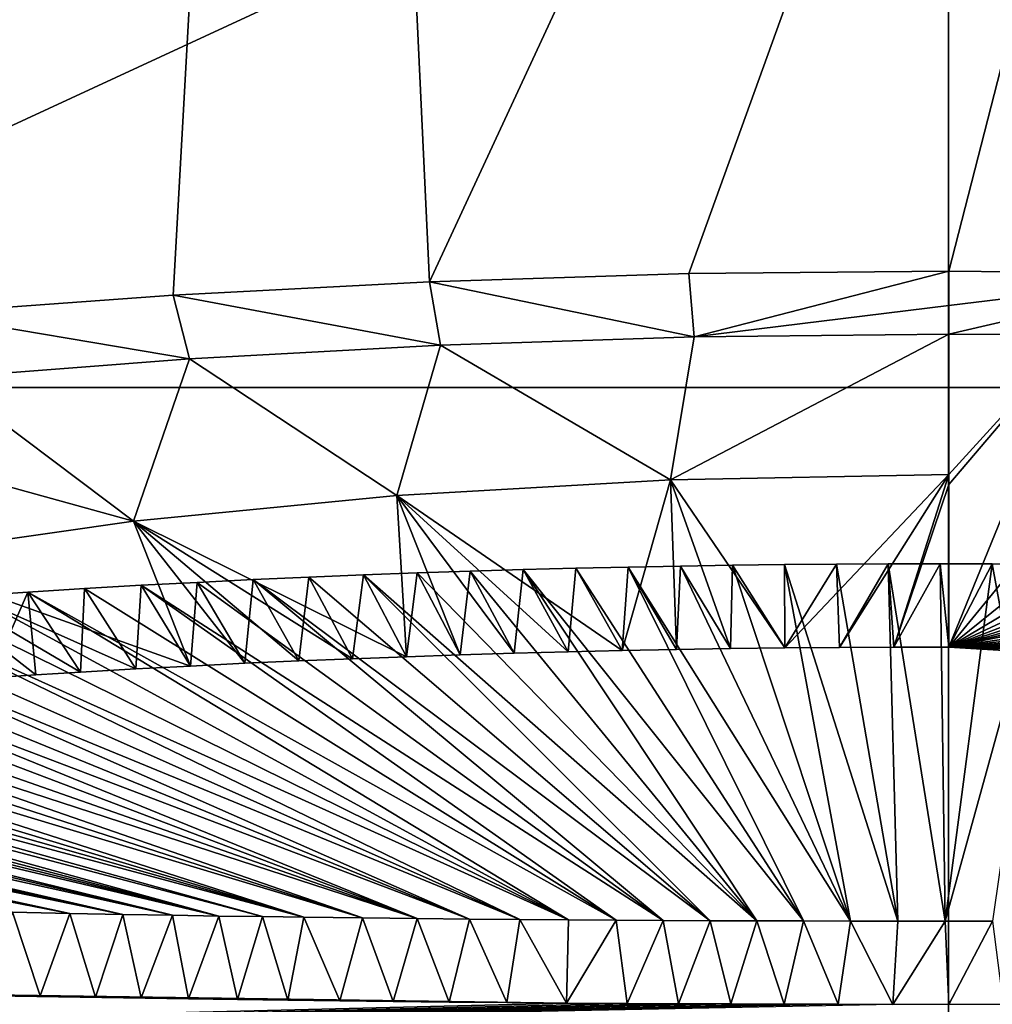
# Model space of a CAD drawing. Header units: millimetres. Extents: x -24 to 24, y 0 to 188.
# Tile 418 of 460: x -1.07 to 0.05, y 174.1 to 175.22. Entities that reach past the tile are written whole.
import ezdxf

# ---------------------------------------------------------------- set-up
doc = ezdxf.new("R2010")
doc.units = ezdxf.units.MM
doc.header["$LTSCALE"] = 58.620611
for name, color, linetype in [('169', 7, 'CONTINUOUS'), ('173', 7, 'CONTINUOUS'), ('402', 7, 'CONTINUOUS'), ('408', 7, 'CONTINUOUS'), ('409', 7, 'CONTINUOUS'), ('410', 7, 'CONTINUOUS'), ('411', 7, 'CONTINUOUS'), ('415', 7, 'CONTINUOUS'), ('431', 7, 'CONTINUOUS'), ('432', 7, 'CONTINUOUS'), ('78', 7, 'CONTINUOUS'), ('80', 7, 'CONTINUOUS'), ('81', 7, 'CONTINUOUS')]:
    doc.layers.add(name, color=color, linetype=linetype)

msp = doc.modelspace()

# ---------------------------------------------------------------- linework, layer by layer
at = {"layer": '169', "color": 7, "linetype": 'CONTINUOUS'}
for points in [[(0, 147.642, 255.5309), (2.2148, 147.6112, 255.4333), (0, 178.708, 246.0331), (0, 147.642, 255.5309)], [(0, 178.708, 246.0331), (2.2148, 147.6112, 255.4333), (2.2341, 178.675, 245.9355), (0, 178.708, 246.0331)]]:
    msp.add_3dface(points, dxfattribs=at)
at = {"layer": '173', "color": 7, "linetype": 'CONTINUOUS'}
for points in [[(0, 147.642, 255.5309), (0, 178.708, 246.0331), (-2.2342, 178.675, 245.9355), (0, 147.642, 255.5309)], [(-2.2148, 147.6112, 255.4333), (0, 147.642, 255.5309), (-2.2342, 178.675, 245.9355), (-2.2148, 147.6112, 255.4333)]]:
    msp.add_3dface(points, dxfattribs=at)
at = {"layer": '402', "color": 7, "linetype": 'CONTINUOUS'}
for points in [[(-2.1796, 177.7291, 235.0572), (-0.7292, 177.7776, 235.2045), (-2.006, 174.7883, 225.7291), (-2.1796, 177.7291, 235.0572)], [(-2.006, 174.7883, 225.7291), (-0.7292, 177.7776, 235.2045), (-1.7382, 174.8268, 225.8495), (-2.006, 174.7883, 225.7291)], [(-1.7382, 174.8268, 225.8495), (-0.7292, 177.7776, 235.2045), (-1.4619, 174.8597, 225.9524), (-1.7382, 174.8268, 225.8495)], [(-1.4619, 174.8597, 225.9524), (-0.7292, 177.7776, 235.2045), (-1.1785, 174.8869, 226.0374), (-1.4619, 174.8597, 225.9524)], [(-1.1785, 174.8869, 226.0374), (-0.7292, 177.7776, 235.2045), (-0.8892, 174.9082, 226.1041), (-1.1785, 174.8869, 226.0374)], [(-0.8892, 174.9082, 226.1041), (-0.7292, 177.7776, 235.2045), (-0.595, 174.9235, 226.152), (-0.8892, 174.9082, 226.1041)], [(-0.7292, 177.7776, 235.2045), (0.7295, 177.7774, 235.2045), (-0.595, 174.9235, 226.152), (-0.7292, 177.7776, 235.2045)], [(-0.595, 174.9235, 226.152), (0.7295, 177.7774, 235.2045), (-0.2978, 174.9327, 226.1809), (-0.595, 174.9235, 226.152)], [(0.7295, 177.7774, 235.2045), (0.0003, 174.9357, 226.1905), (-0.2978, 174.9327, 226.1809), (0.7295, 177.7774, 235.2045)], [(0.0003, 174.9357, 226.1905), (0.7295, 177.7774, 235.2045), (0.2984, 174.9326, 226.1809), (0.0003, 174.9357, 226.1905)]]:
    msp.add_3dface(points, dxfattribs=at)
at = {"layer": '408', "color": 7, "linetype": 'CONTINUOUS'}
for points in [[(-0.2978, 174.9327, 226.1809), (0.0003, 174.9357, 226.1905), (-0.2916, 174.8602, 225.9066), (-0.2978, 174.9327, 226.1809)], [(-0.2916, 174.8602, 225.9066), (0.0003, 174.9357, 226.1905), (0.0003, 174.8963, 226.0544), (-0.2916, 174.8602, 225.9066)], [(-0.8892, 174.9082, 226.1041), (-0.595, 174.9235, 226.152), (-0.5826, 174.8508, 225.8771), (-0.8892, 174.9082, 226.1041)], [(-0.595, 174.9235, 226.152), (-0.2978, 174.9327, 226.1809), (-0.2916, 174.8602, 225.9066), (-0.595, 174.9235, 226.152)], [(-0.5826, 174.8508, 225.8771), (-0.595, 174.9235, 226.152), (-0.2916, 174.8602, 225.9066), (-0.5826, 174.8508, 225.8771)], [(-1.1785, 174.8869, 226.0374), (-0.8892, 174.9082, 226.1041), (-0.8704, 174.8352, 225.8282), (-1.1785, 174.8869, 226.0374)], [(-0.8704, 174.8352, 225.8282), (-0.8892, 174.9082, 226.1041), (-0.5826, 174.8508, 225.8771), (-0.8704, 174.8352, 225.8282)], [(0.0003, 174.8633, 225.9165), (-0.2916, 174.8602, 225.9066), (0.0003, 174.8963, 226.0544), (0.0003, 174.8633, 225.9165)], [(-1.1533, 174.8134, 225.7601), (-1.1785, 174.8869, 226.0374), (-0.8704, 174.8352, 225.8282), (-1.1533, 174.8134, 225.7601)]]:
    msp.add_3dface(points, dxfattribs=at)
at = {"layer": '409', "color": 7, "linetype": 'CONTINUOUS'}
for points in [[(0.0003, 174.9357, 226.1905), (0.2984, 174.9326, 226.1809), (0.0003, 174.8963, 226.0544), (0.0003, 174.9357, 226.1905)], [(0.2984, 174.9326, 226.1809), (0.0003, 174.8633, 225.9165), (0.0003, 174.8963, 226.0544), (0.2984, 174.9326, 226.1809)], [(0.0003, 174.8633, 225.9165), (0.2984, 174.9326, 226.1809), (0.1463, 174.8625, 225.9141), (0.0003, 174.8633, 225.9165)]]:
    msp.add_3dface(points, dxfattribs=at)
at = {"layer": '410', "color": 7, "linetype": 'CONTINUOUS'}
for points in [[(0.0003, 174.8633, 225.9165), (0.1463, 174.8625, 225.9141), (0.0003, 174.7024, 225.1958), (0.0003, 174.8633, 225.9165)], [(0.1463, 174.8625, 225.9141), (0.2915, 174.8602, 225.9067), (0.0003, 174.5045, 224.3822), (0.1463, 174.8625, 225.9141)], [(0.1463, 174.8625, 225.9141), (0.0003, 174.5045, 224.3822), (0.0003, 174.6911, 225.1477), (0.1463, 174.8625, 225.9141)], [(0.0003, 174.7024, 225.1958), (0.1463, 174.8625, 225.9141), (0.0003, 174.6911, 225.1477), (0.0003, 174.7024, 225.1958)], [(0.2915, 174.8602, 225.9067), (0.4366, 174.8562, 225.8945), (0.0003, 174.5045, 224.3822), (0.2915, 174.8602, 225.9067)], [(0.4366, 174.8562, 225.8945), (0.5814, 174.8507, 225.8775), (0.0003, 174.5045, 224.3822), (0.4366, 174.8562, 225.8945)], [(0.5814, 174.8507, 225.8775), (0.7254, 174.8437, 225.8555), (0.0003, 174.5045, 224.3822), (0.5814, 174.8507, 225.8775)], [(0.7254, 174.8437, 225.8555), (0.8687, 174.8351, 225.8287), (0.0003, 174.5045, 224.3822), (0.7254, 174.8437, 225.8555)], [(0.8687, 174.8351, 225.8287), (1.011, 174.8249, 225.7971), (0.0003, 174.5045, 224.3822), (0.8687, 174.8351, 225.8287)], [(1.011, 174.8249, 225.7971), (1.1519, 174.8133, 225.7607), (0.0003, 174.5045, 224.3822), (1.011, 174.8249, 225.7971)], [(1.1519, 174.8133, 225.7607), (1.2913, 174.8001, 225.7196), (0.0003, 174.5045, 224.3822), (1.1519, 174.8133, 225.7607)], [(1.2913, 174.8001, 225.7196), (1.4289, 174.7854, 225.6739), (0.0003, 174.5045, 224.3822), (1.2913, 174.8001, 225.7196)], [(1.4289, 174.7854, 225.6739), (1.6976, 174.7518, 225.569), (0.0003, 174.5045, 224.3822), (1.4289, 174.7854, 225.6739)], [(1.6976, 174.7518, 225.569), (1.9568, 174.7126, 225.4466), (0.0003, 174.5045, 224.3822), (1.6976, 174.7518, 225.569)], [(1.9568, 174.7126, 225.4466), (2.2055, 174.6682, 225.3076), (0.0003, 174.5045, 224.3822), (1.9568, 174.7126, 225.4466)], [(2.2055, 174.6682, 225.3076), (2.4421, 174.6186, 225.1527), (0.0003, 174.5045, 224.3822), (2.2055, 174.6682, 225.3076)], [(2.4421, 174.6186, 225.1527), (2.6657, 174.5644, 224.9829), (0.0003, 174.5045, 224.3822), (2.4421, 174.6186, 225.1527)], [(2.6657, 174.5644, 224.9829), (2.8755, 174.5057, 224.7989), (0.0003, 174.5045, 224.3822), (2.6657, 174.5644, 224.9829)], [(2.8755, 174.5057, 224.7989), (3.0703, 174.4428, 224.6018), (0.0003, 174.5045, 224.3822), (2.8755, 174.5057, 224.7989)], [(3.0703, 174.4428, 224.6018), (3.1602, 174.4106, 224.5006), (0.0003, 174.5045, 224.3822), (3.0703, 174.4428, 224.6018)], [(0.0003, 174.5045, 224.3822), (3.1602, 174.4106, 224.5006), (3.1475, 174.3151, 224.1243), (0.0003, 174.5045, 224.3822)], [(0.0675, 174.5043, 224.3819), (0.0003, 174.5045, 224.3822), (3.1475, 174.3151, 224.1243), (0.0675, 174.5043, 224.3819)]]:
    msp.add_3dface(points, dxfattribs=at)
at = {"layer": '411', "color": 7, "linetype": 'CONTINUOUS'}
for points in [[(-0.5826, 174.8508, 225.8771), (-0.2916, 174.8602, 225.9066), (-0.3189, 174.6964, 225.1753), (-0.5826, 174.8508, 225.8771)], [(-0.2916, 174.8602, 225.9066), (0.0003, 174.8633, 225.9165), (-0.3189, 174.6964, 225.1753), (-0.2916, 174.8602, 225.9066)], [(0.0003, 174.8633, 225.9165), (0.0003, 174.7024, 225.1958), (-0.3189, 174.6964, 225.1753), (0.0003, 174.8633, 225.9165)], [(-0.8704, 174.8352, 225.8282), (-0.5826, 174.8508, 225.8771), (-0.6324, 174.6784, 225.1139), (-0.8704, 174.8352, 225.8282)], [(-0.5826, 174.8508, 225.8771), (-0.3189, 174.6964, 225.1753), (-0.6324, 174.6784, 225.1139), (-0.5826, 174.8508, 225.8771)], [(-1.1533, 174.8134, 225.7601), (-0.8704, 174.8352, 225.8282), (-0.9345, 174.6488, 225.0129), (-1.1533, 174.8134, 225.7601)], [(-0.8704, 174.8352, 225.8282), (-0.6324, 174.6784, 225.1139), (-0.9345, 174.6488, 225.0129), (-0.8704, 174.8352, 225.8282)], [(-1.4298, 174.7857, 225.6732), (-1.1533, 174.8134, 225.7601), (-0.9345, 174.6488, 225.0129), (-1.4298, 174.7857, 225.6732)], [(-1.4298, 174.7857, 225.6732), (-0.9345, 174.6488, 225.0129), (-1.2199, 174.608, 224.874), (-1.4298, 174.7857, 225.6732)], [(-0.3189, 174.6964, 225.1753), (0.0003, 174.7024, 225.1958), (-0.1875, 174.5036, 224.3802), (-0.3189, 174.6964, 225.1753)], [(-0.1875, 174.5036, 224.3802), (0.0003, 174.7024, 225.1958), (-0.1251, 174.5041, 224.3814), (-0.1875, 174.5036, 224.3802)], [(-0.1251, 174.5041, 224.3814), (0.0003, 174.7024, 225.1958), (-0.0626, 174.5044, 224.3821), (-0.1251, 174.5041, 224.3814)], [(0.0003, 174.7024, 225.1958), (0.0003, 174.6911, 225.1477), (-0.0626, 174.5044, 224.3821), (0.0003, 174.7024, 225.1958)], [(-0.6324, 174.6784, 225.1139), (-0.3189, 174.6964, 225.1753), (-0.3742, 174.5007, 224.3738), (-0.6324, 174.6784, 225.1139)], [(-0.3742, 174.5007, 224.3738), (-0.3189, 174.6964, 225.1753), (-0.312, 174.5018, 224.3764), (-0.3742, 174.5007, 224.3738)], [(-0.312, 174.5018, 224.3764), (-0.3189, 174.6964, 225.1753), (-0.2499, 174.5028, 224.3786), (-0.312, 174.5018, 224.3764)], [(-0.2499, 174.5028, 224.3786), (-0.3189, 174.6964, 225.1753), (-0.1875, 174.5036, 224.3802), (-0.2499, 174.5028, 224.3786)], [(0.0003, 174.6911, 225.1477), (0.0003, 174.5045, 224.3822), (-0.0626, 174.5044, 224.3821), (0.0003, 174.6911, 225.1477)], [(-0.9345, 174.6488, 225.0129), (-0.6324, 174.6784, 225.1139), (-0.6215, 174.4936, 224.358), (-0.9345, 174.6488, 225.0129)], [(-0.6215, 174.4936, 224.358), (-0.6324, 174.6784, 225.1139), (-0.5598, 174.4957, 224.3627), (-0.6215, 174.4936, 224.358)], [(-0.5598, 174.4957, 224.3627), (-0.6324, 174.6784, 225.1139), (-0.498, 174.4976, 224.3669), (-0.5598, 174.4957, 224.3627)], [(-0.498, 174.4976, 224.3669), (-0.6324, 174.6784, 225.1139), (-0.4361, 174.4992, 224.3706), (-0.498, 174.4976, 224.3669)], [(-0.4361, 174.4992, 224.3706), (-0.6324, 174.6784, 225.1139), (-0.3742, 174.5007, 224.3738), (-0.4361, 174.4992, 224.3706)], [(-1.2199, 174.608, 224.874), (-0.9345, 174.6488, 225.0129), (-0.8692, 174.4829, 224.3335), (-1.2199, 174.608, 224.874)], [(-0.8692, 174.4829, 224.3335), (-0.9345, 174.6488, 225.0129), (-0.807, 174.486, 224.3405), (-0.8692, 174.4829, 224.3335)], [(-0.807, 174.486, 224.3405), (-0.9345, 174.6488, 225.0129), (-0.7451, 174.4888, 224.3469), (-0.807, 174.486, 224.3405)], [(-0.7451, 174.4888, 224.3469), (-0.9345, 174.6488, 225.0129), (-0.6833, 174.4913, 224.3527), (-0.7451, 174.4888, 224.3469)], [(-0.6833, 174.4913, 224.3527), (-0.9345, 174.6488, 225.0129), (-0.6215, 174.4936, 224.358), (-0.6833, 174.4913, 224.3527)], [(-1.0989, 174.4693, 224.302), (-1.2199, 174.608, 224.874), (-1.0467, 174.4727, 224.31), (-1.0989, 174.4693, 224.302)], [(-1.0467, 174.4727, 224.31), (-1.2199, 174.608, 224.874), (-0.9953, 174.4759, 224.3173), (-1.0467, 174.4727, 224.31)], [(-0.9953, 174.4759, 224.3173), (-1.2199, 174.608, 224.874), (-0.932, 174.4795, 224.3258), (-0.9953, 174.4759, 224.3173)], [(-0.932, 174.4795, 224.3258), (-1.2199, 174.608, 224.874), (-0.8692, 174.4829, 224.3335), (-0.932, 174.4795, 224.3258)], [(-2.386, 174.0487, 222.9692), (-2.3634, 174.1242, 223.2262), (-0.4382, 174.0965, 222.8991), (-2.386, 174.0487, 222.9692)], [(-0.4382, 174.0965, 222.8991), (-2.3634, 174.1242, 223.2262), (-0.5064, 174.097, 222.9036), (-0.4382, 174.0965, 222.8991)], [(-0.5064, 174.097, 222.9036), (-2.3634, 174.1242, 223.2262), (-0.5727, 174.0976, 222.9087), (-0.5064, 174.097, 222.9036)], [(-0.5727, 174.0976, 222.9087), (-2.3634, 174.1242, 223.2262), (-0.6366, 174.0983, 222.9142), (-0.5727, 174.0976, 222.9087)], [(-0.6366, 174.0983, 222.9142), (-2.3634, 174.1242, 223.2262), (-0.6981, 174.099, 222.9201), (-0.6366, 174.0983, 222.9142)], [(-0.6981, 174.099, 222.9201), (-2.3634, 174.1242, 223.2262), (-0.7576, 174.0998, 222.9263), (-0.6981, 174.099, 222.9201)], [(-0.7576, 174.0998, 222.9263), (-2.3634, 174.1242, 223.2262), (-0.8153, 174.1006, 222.933), (-0.7576, 174.0998, 222.9263)], [(-0.8153, 174.1006, 222.933), (-2.3634, 174.1242, 223.2262), (-0.8713, 174.1014, 222.9399), (-0.8153, 174.1006, 222.933)], [(-0.8713, 174.1014, 222.9399), (-2.3634, 174.1242, 223.2262), (-0.9256, 174.1024, 222.9472), (-0.8713, 174.1014, 222.9399)], [(-0.9256, 174.1024, 222.9472), (-2.3634, 174.1242, 223.2262), (-0.9782, 174.1033, 222.9548), (-0.9256, 174.1024, 222.9472)], [(-0.9782, 174.1033, 222.9548), (-2.3634, 174.1242, 223.2262), (-1.0416, 174.1046, 222.9645), (-0.9782, 174.1033, 222.9548)], [(-1.0416, 174.1046, 222.9645), (-2.3634, 174.1242, 223.2262), (-1.1027, 174.1059, 222.9747), (-1.0416, 174.1046, 222.9645)], [(-0.3685, 174.096, 222.8952), (-2.386, 174.0487, 222.9692), (-0.4382, 174.0965, 222.8991), (-0.3685, 174.096, 222.8952)], [(-0.3095, 174.0957, 222.8925), (-2.386, 174.0487, 222.9692), (-0.3685, 174.096, 222.8952), (-0.3095, 174.0957, 222.8925)], [(-0.2495, 174.0955, 222.8902), (-2.386, 174.0487, 222.9692), (-0.3095, 174.0957, 222.8925), (-0.2495, 174.0955, 222.8902)], [(-0.1886, 174.0952, 222.8884), (-2.386, 174.0487, 222.9692), (-0.2495, 174.0955, 222.8902), (-0.1886, 174.0952, 222.8884)], [(-0.1266, 174.0951, 222.8871), (-2.386, 174.0487, 222.9692), (-0.1886, 174.0952, 222.8884), (-0.1266, 174.0951, 222.8871)], [(-0.0637, 174.095, 222.8863), (-2.386, 174.0487, 222.9692), (-0.1266, 174.0951, 222.8871), (-0.0637, 174.095, 222.8863)]]:
    msp.add_3dface(points, dxfattribs=at)
at = {"layer": '415', "color": 7, "linetype": 'CONTINUOUS'}
for points in [[(-0.4275, 174.595, 224.3409), (-0.3674, 174.5963, 224.3439), (-0.1661, 174.1906, 222.8578), (-0.4275, 174.595, 224.3409)], [(-0.3674, 174.5963, 224.3439), (-0.3075, 174.5975, 224.3465), (-0.1122, 174.1905, 222.8568), (-0.3674, 174.5963, 224.3439)], [(-0.1661, 174.1906, 222.8578), (-0.3674, 174.5963, 224.3439), (-0.1122, 174.1905, 222.8568), (-0.1661, 174.1906, 222.8578)], [(-0.3075, 174.5975, 224.3465), (-0.2477, 174.5984, 224.3485), (-0.1122, 174.1905, 222.8568), (-0.3075, 174.5975, 224.3465)], [(-0.2477, 174.5984, 224.3485), (-0.1881, 174.5991, 224.3501), (-0.1122, 174.1905, 222.8568), (-0.2477, 174.5984, 224.3485)], [(-0.1881, 174.5991, 224.3501), (-0.1285, 174.5996, 224.3512), (-0.058, 174.1904, 222.8562), (-0.1881, 174.5991, 224.3501)], [(-0.1122, 174.1905, 222.8568), (-0.1881, 174.5991, 224.3501), (-0.058, 174.1904, 222.8562), (-0.1122, 174.1905, 222.8568)], [(-0.1285, 174.5996, 224.3512), (-0.069, 174.5999, 224.3519), (-0.058, 174.1904, 222.8562), (-0.1285, 174.5996, 224.3512)], [(-0.069, 174.5999, 224.3519), (-0.0096, 174.6, 224.3521), (-0.0037, 174.1904, 222.8561), (-0.069, 174.5999, 224.3519)], [(-0.058, 174.1904, 222.8562), (-0.069, 174.5999, 224.3519), (-0.0037, 174.1904, 222.8561), (-0.058, 174.1904, 222.8562)], [(-0.0096, 174.6, 224.3521), (0.0499, 174.5999, 224.3519), (-0.0037, 174.1904, 222.8561), (-0.0096, 174.6, 224.3521)], [(0.0499, 174.5999, 224.3519), (0.1093, 174.5996, 224.3512), (-0.0037, 174.1904, 222.8561), (0.0499, 174.5999, 224.3519)], [(-0.0037, 174.1904, 222.8561), (0.1093, 174.5996, 224.3512), (0.0506, 174.1904, 222.8563), (-0.0037, 174.1904, 222.8561)], [(-0.7972, 174.582, 224.3115), (-0.7335, 174.5848, 224.318), (-0.2734, 174.1909, 222.861), (-0.7972, 174.582, 224.3115)], [(-0.7335, 174.5848, 224.318), (-0.6709, 174.5873, 224.3237), (-0.2734, 174.1909, 222.861), (-0.7335, 174.5848, 224.318)], [(-0.6709, 174.5873, 224.3237), (-0.6093, 174.5896, 224.3288), (-0.2198, 174.1907, 222.8592), (-0.6709, 174.5873, 224.3237)], [(-0.2734, 174.1909, 222.861), (-0.6709, 174.5873, 224.3237), (-0.2198, 174.1907, 222.8592), (-0.2734, 174.1909, 222.861)], [(-0.6093, 174.5896, 224.3288), (-0.5485, 174.5916, 224.3334), (-0.2198, 174.1907, 222.8592), (-0.6093, 174.5896, 224.3288)], [(-0.5485, 174.5916, 224.3334), (-0.4879, 174.5934, 224.3374), (-0.2198, 174.1907, 222.8592), (-0.5485, 174.5916, 224.3334)], [(-0.4879, 174.5934, 224.3374), (-0.4275, 174.595, 224.3409), (-0.1661, 174.1906, 222.8578), (-0.4879, 174.5934, 224.3374)], [(-0.2198, 174.1907, 222.8592), (-0.4879, 174.5934, 224.3374), (-0.1661, 174.1906, 222.8578), (-0.2198, 174.1907, 222.8592)], [(-0.9908, 174.5717, 224.2879), (-0.9258, 174.5754, 224.2964), (-0.381, 174.1915, 222.8658), (-0.9908, 174.5717, 224.2879)], [(-0.9258, 174.5754, 224.2964), (-0.8615, 174.5788, 224.3043), (-0.327, 174.1912, 222.8632), (-0.9258, 174.5754, 224.2964)], [(-0.381, 174.1915, 222.8658), (-0.9258, 174.5754, 224.2964), (-0.327, 174.1912, 222.8632), (-0.381, 174.1915, 222.8658)], [(-0.8615, 174.5788, 224.3043), (-0.7972, 174.582, 224.3115), (-0.327, 174.1912, 222.8632), (-0.8615, 174.5788, 224.3043)], [(-0.327, 174.1912, 222.8632), (-0.7972, 174.582, 224.3115), (-0.2734, 174.1909, 222.861), (-0.327, 174.1912, 222.8632)], [(-1.1795, 174.5592, 224.2586), (-1.1186, 174.5635, 224.2688), (-0.4357, 174.1919, 222.8689), (-1.1795, 174.5592, 224.2586)], [(-1.1186, 174.5635, 224.2688), (-1.0556, 174.5677, 224.2786), (-0.4357, 174.1919, 222.8689), (-1.1186, 174.5635, 224.2688)], [(-1.0556, 174.5677, 224.2786), (-0.9908, 174.5717, 224.2879), (-0.381, 174.1915, 222.8658), (-1.0556, 174.5677, 224.2786)], [(-0.4357, 174.1919, 222.8689), (-1.0556, 174.5677, 224.2786), (-0.381, 174.1915, 222.8658), (-0.4357, 174.1919, 222.8689)], [(-1.296, 174.5501, 224.2372), (-1.2389, 174.5547, 224.2481), (-0.4916, 174.1923, 222.8725), (-1.296, 174.5501, 224.2372)], [(-1.2389, 174.5547, 224.2481), (-1.1795, 174.5592, 224.2586), (-0.4357, 174.1919, 222.8689), (-1.2389, 174.5547, 224.2481)], [(-0.4916, 174.1923, 222.8725), (-1.2389, 174.5547, 224.2481), (-0.4357, 174.1919, 222.8689), (-0.4916, 174.1923, 222.8725)], [(-1.4521, 174.5362, 224.2036), (-1.4023, 174.5409, 224.2149), (-0.5492, 174.1928, 222.8767), (-1.4521, 174.5362, 224.2036)], [(-1.4023, 174.5409, 224.2149), (-1.3504, 174.5455, 224.226), (-0.5492, 174.1928, 222.8767), (-1.4023, 174.5409, 224.2149)], [(-1.3504, 174.5455, 224.226), (-1.296, 174.5501, 224.2372), (-0.4916, 174.1923, 222.8725), (-1.3504, 174.5455, 224.226)], [(-0.5492, 174.1928, 222.8767), (-1.3504, 174.5455, 224.226), (-0.4916, 174.1923, 222.8725), (-0.5492, 174.1928, 222.8767)], [(-1.5572, 174.5256, 224.1775), (-1.5001, 174.5315, 224.192), (-0.6091, 174.1934, 222.8816), (-1.5572, 174.5256, 224.1775)], [(-1.5001, 174.5315, 224.192), (-1.4521, 174.5362, 224.2036), (-0.6091, 174.1934, 222.8816), (-1.5001, 174.5315, 224.192)], [(-0.6091, 174.1934, 222.8816), (-1.4521, 174.5362, 224.2036), (-0.5492, 174.1928, 222.8767), (-0.6091, 174.1934, 222.8816)], [(-1.663, 174.5137, 224.1477), (-1.6115, 174.5197, 224.1627), (-0.6721, 174.1941, 222.8874), (-1.663, 174.5137, 224.1477)], [(-1.6115, 174.5197, 224.1627), (-1.5572, 174.5256, 224.1775), (-0.6091, 174.1934, 222.8816), (-1.6115, 174.5197, 224.1627)], [(-0.6721, 174.1941, 222.8874), (-1.6115, 174.5197, 224.1627), (-0.6091, 174.1934, 222.8816), (-0.6721, 174.1941, 222.8874)], [(-1.758, 174.5019, 224.1177), (-1.7118, 174.5078, 224.1328), (-0.7392, 174.1949, 222.8942), (-1.758, 174.5019, 224.1177)], [(-1.7118, 174.5078, 224.1328), (-1.663, 174.5137, 224.1477), (-0.6721, 174.1941, 222.8874), (-1.7118, 174.5078, 224.1328)], [(-0.7392, 174.1949, 222.8942), (-1.7118, 174.5078, 224.1328), (-0.6721, 174.1941, 222.8874), (-0.7392, 174.1949, 222.8942)], [(-1.8433, 174.4902, 224.0874), (-1.8018, 174.496, 224.1025), (-0.7392, 174.1949, 222.8942), (-1.8433, 174.4902, 224.0874)], [(-1.8018, 174.496, 224.1025), (-1.758, 174.5019, 224.1177), (-0.7392, 174.1949, 222.8942), (-1.8018, 174.496, 224.1025)], [(-1.9196, 174.4787, 224.057), (-1.8825, 174.4844, 224.0722), (-0.8367, 174.1963, 222.9055), (-1.9196, 174.4787, 224.057)], [(-1.8825, 174.4844, 224.0722), (-1.8433, 174.4902, 224.0874), (-0.7866, 174.1956, 222.8995), (-1.8825, 174.4844, 224.0722)], [(-0.8367, 174.1963, 222.9055), (-1.8825, 174.4844, 224.0722), (-0.7866, 174.1956, 222.8995), (-0.8367, 174.1963, 222.9055)], [(-0.7866, 174.1956, 222.8995), (-1.8433, 174.4902, 224.0874), (-0.7392, 174.1949, 222.8942), (-0.7866, 174.1956, 222.8995)], [(-1.9876, 174.4675, 224.0268), (-1.9546, 174.4731, 224.0419), (-0.8367, 174.1963, 222.9055), (-1.9876, 174.4675, 224.0268)], [(-1.9546, 174.4731, 224.0419), (-1.9196, 174.4787, 224.057), (-0.8367, 174.1963, 222.9055), (-1.9546, 174.4731, 224.0419)], [(-2.0574, 174.4549, 223.9919), (-2.0187, 174.4621, 224.0118), (-0.89, 174.1972, 222.9123), (-2.0574, 174.4549, 223.9919)], [(-2.0187, 174.4621, 224.0118), (-1.9876, 174.4675, 224.0268), (-0.89, 174.1972, 222.9123), (-2.0187, 174.4621, 224.0118)], [(-0.89, 174.1972, 222.9123), (-1.9876, 174.4675, 224.0268), (-0.8367, 174.1963, 222.9055), (-0.89, 174.1972, 222.9123)], [(-2.0929, 174.4478, 223.9722), (-2.0574, 174.4549, 223.9919), (-0.9468, 174.1982, 222.9201), (-2.0929, 174.4478, 223.9722)], [(-0.9468, 174.1982, 222.9201), (-2.0574, 174.4549, 223.9919), (-0.89, 174.1972, 222.9123), (-0.9468, 174.1982, 222.9201)], [(-2.1555, 174.4343, 223.9334), (-2.1257, 174.441, 223.9526), (-1.0076, 174.1993, 222.9291), (-2.1555, 174.4343, 223.9334)], [(-2.1257, 174.441, 223.9526), (-2.0929, 174.4478, 223.9722), (-0.9468, 174.1982, 222.9201), (-2.1257, 174.441, 223.9526)], [(-1.0076, 174.1993, 222.9291), (-2.1257, 174.441, 223.9526), (-0.9468, 174.1982, 222.9201), (-1.0076, 174.1993, 222.9291)], [(-2.1829, 174.4278, 223.9144), (-2.1555, 174.4343, 223.9334), (-1.0076, 174.1993, 222.9291), (-2.1829, 174.4278, 223.9144)], [(-1.0731, 174.2007, 222.9396), (-2.1829, 174.4278, 223.9144), (-1.0076, 174.1993, 222.9291), (-1.0731, 174.2007, 222.9396)]]:
    msp.add_3dface(points, dxfattribs=at)
at = {"layer": '431', "color": 7, "linetype": 'CONTINUOUS'}
for points in [[(-1.0416, 174.1046, 222.9645), (-1.1027, 174.1059, 222.9747), (-1.0731, 174.2007, 222.9396), (-1.0416, 174.1046, 222.9645)], [(-1.0416, 174.1046, 222.9645), (-1.0731, 174.2007, 222.9396), (-1.0076, 174.1993, 222.9291), (-1.0416, 174.1046, 222.9645)], [(-0.9782, 174.1033, 222.9548), (-1.0416, 174.1046, 222.9645), (-1.0076, 174.1993, 222.9291), (-0.9782, 174.1033, 222.9548)], [(-0.9782, 174.1033, 222.9548), (-1.0076, 174.1993, 222.9291), (-0.9468, 174.1982, 222.9201), (-0.9782, 174.1033, 222.9548)], [(-0.9256, 174.1024, 222.9472), (-0.9782, 174.1033, 222.9548), (-0.9468, 174.1982, 222.9201), (-0.9256, 174.1024, 222.9472)], [(-0.9256, 174.1024, 222.9472), (-0.9468, 174.1982, 222.9201), (-0.89, 174.1972, 222.9123), (-0.9256, 174.1024, 222.9472)], [(-0.8713, 174.1014, 222.9399), (-0.9256, 174.1024, 222.9472), (-0.89, 174.1972, 222.9123), (-0.8713, 174.1014, 222.9399)], [(-0.8713, 174.1014, 222.9399), (-0.89, 174.1972, 222.9123), (-0.8367, 174.1963, 222.9055), (-0.8713, 174.1014, 222.9399)], [(-0.8153, 174.1006, 222.933), (-0.8713, 174.1014, 222.9399), (-0.8367, 174.1963, 222.9055), (-0.8153, 174.1006, 222.933)], [(-0.8153, 174.1006, 222.933), (-0.8367, 174.1963, 222.9055), (-0.7866, 174.1956, 222.8995), (-0.8153, 174.1006, 222.933)], [(-0.7576, 174.0998, 222.9263), (-0.8153, 174.1006, 222.933), (-0.7866, 174.1956, 222.8995), (-0.7576, 174.0998, 222.9263)], [(-0.7576, 174.0998, 222.9263), (-0.7866, 174.1956, 222.8995), (-0.7392, 174.1949, 222.8942), (-0.7576, 174.0998, 222.9263)], [(-0.6981, 174.099, 222.9201), (-0.7576, 174.0998, 222.9263), (-0.7392, 174.1949, 222.8942), (-0.6981, 174.099, 222.9201)], [(-0.6981, 174.099, 222.9201), (-0.7392, 174.1949, 222.8942), (-0.6721, 174.1941, 222.8874), (-0.6981, 174.099, 222.9201)], [(-0.6366, 174.0983, 222.9142), (-0.6981, 174.099, 222.9201), (-0.6721, 174.1941, 222.8874), (-0.6366, 174.0983, 222.9142)], [(-0.6366, 174.0983, 222.9142), (-0.6721, 174.1941, 222.8874), (-0.6091, 174.1934, 222.8816), (-0.6366, 174.0983, 222.9142)], [(-0.5727, 174.0976, 222.9087), (-0.6366, 174.0983, 222.9142), (-0.6091, 174.1934, 222.8816), (-0.5727, 174.0976, 222.9087)], [(-0.5727, 174.0976, 222.9087), (-0.6091, 174.1934, 222.8816), (-0.5492, 174.1928, 222.8767), (-0.5727, 174.0976, 222.9087)], [(-0.5064, 174.097, 222.9036), (-0.5727, 174.0976, 222.9087), (-0.5492, 174.1928, 222.8767), (-0.5064, 174.097, 222.9036)], [(-0.5064, 174.097, 222.9036), (-0.5492, 174.1928, 222.8767), (-0.4916, 174.1923, 222.8725), (-0.5064, 174.097, 222.9036)], [(-0.4382, 174.0965, 222.8991), (-0.5064, 174.097, 222.9036), (-0.4916, 174.1923, 222.8725), (-0.4382, 174.0965, 222.8991)], [(-0.4382, 174.0965, 222.8991), (-0.4916, 174.1923, 222.8725), (-0.4357, 174.1919, 222.8689), (-0.4382, 174.0965, 222.8991)], [(-0.4382, 174.0965, 222.8991), (-0.4357, 174.1919, 222.8689), (-0.381, 174.1915, 222.8658), (-0.4382, 174.0965, 222.8991)], [(-0.3685, 174.096, 222.8952), (-0.4382, 174.0965, 222.8991), (-0.381, 174.1915, 222.8658), (-0.3685, 174.096, 222.8952)], [(-0.3685, 174.096, 222.8952), (-0.381, 174.1915, 222.8658), (-0.327, 174.1912, 222.8632), (-0.3685, 174.096, 222.8952)], [(-0.3095, 174.0957, 222.8925), (-0.3685, 174.096, 222.8952), (-0.327, 174.1912, 222.8632), (-0.3095, 174.0957, 222.8925)], [(-0.3095, 174.0957, 222.8925), (-0.327, 174.1912, 222.8632), (-0.2734, 174.1909, 222.861), (-0.3095, 174.0957, 222.8925)], [(-0.2495, 174.0955, 222.8902), (-0.3095, 174.0957, 222.8925), (-0.2734, 174.1909, 222.861), (-0.2495, 174.0955, 222.8902)], [(-0.2495, 174.0955, 222.8902), (-0.2734, 174.1909, 222.861), (-0.2198, 174.1907, 222.8592), (-0.2495, 174.0955, 222.8902)], [(-0.1886, 174.0952, 222.8884), (-0.2495, 174.0955, 222.8902), (-0.2198, 174.1907, 222.8592), (-0.1886, 174.0952, 222.8884)], [(-0.1886, 174.0952, 222.8884), (-0.2198, 174.1907, 222.8592), (-0.1661, 174.1906, 222.8578), (-0.1886, 174.0952, 222.8884)], [(-0.1266, 174.0951, 222.8871), (-0.1886, 174.0952, 222.8884), (-0.1661, 174.1906, 222.8578), (-0.1266, 174.0951, 222.8871)], [(-0.1266, 174.0951, 222.8871), (-0.1661, 174.1906, 222.8578), (-0.1122, 174.1905, 222.8568), (-0.1266, 174.0951, 222.8871)], [(-0.0637, 174.095, 222.8863), (-0.1266, 174.0951, 222.8871), (-0.1122, 174.1905, 222.8568), (-0.0637, 174.095, 222.8863)], [(-0.0637, 174.095, 222.8863), (-0.1122, 174.1905, 222.8568), (-0.058, 174.1904, 222.8562), (-0.0637, 174.095, 222.8863)], [(0.0003, 174.095, 222.8861), (-0.0637, 174.095, 222.8863), (-0.0037, 174.1904, 222.8561), (0.0003, 174.095, 222.8861)], [(-0.0637, 174.095, 222.8863), (-0.058, 174.1904, 222.8562), (-0.0037, 174.1904, 222.8561), (-0.0637, 174.095, 222.8863)], [(0.0003, 174.095, 222.8861), (-0.0037, 174.1904, 222.8561), (0.0506, 174.1904, 222.8563), (0.0003, 174.095, 222.8861)], [(0.0627, 174.095, 222.8865), (0.0003, 174.095, 222.8861), (0.0506, 174.1904, 222.8563), (0.0627, 174.095, 222.8865)]]:
    msp.add_3dface(points, dxfattribs=at)
at = {"layer": '432', "color": 7, "linetype": 'CONTINUOUS'}
for points in [[(-0.3742, 174.5007, 224.3738), (-0.3674, 174.5963, 224.3439), (-0.4275, 174.595, 224.3409), (-0.3742, 174.5007, 224.3738)], [(-0.3742, 174.5007, 224.3738), (-0.312, 174.5018, 224.3764), (-0.3674, 174.5963, 224.3439), (-0.3742, 174.5007, 224.3738)], [(-0.312, 174.5018, 224.3764), (-0.3075, 174.5975, 224.3465), (-0.3674, 174.5963, 224.3439), (-0.312, 174.5018, 224.3764)], [(-0.312, 174.5018, 224.3764), (-0.2499, 174.5028, 224.3786), (-0.3075, 174.5975, 224.3465), (-0.312, 174.5018, 224.3764)], [(-0.2499, 174.5028, 224.3786), (-0.2477, 174.5984, 224.3485), (-0.3075, 174.5975, 224.3465), (-0.2499, 174.5028, 224.3786)], [(-0.2499, 174.5028, 224.3786), (-0.1875, 174.5036, 224.3802), (-0.2477, 174.5984, 224.3485), (-0.2499, 174.5028, 224.3786)], [(-0.1875, 174.5036, 224.3802), (-0.1881, 174.5991, 224.3501), (-0.2477, 174.5984, 224.3485), (-0.1875, 174.5036, 224.3802)], [(-0.1875, 174.5036, 224.3802), (-0.1285, 174.5996, 224.3512), (-0.1881, 174.5991, 224.3501), (-0.1875, 174.5036, 224.3802)], [(-0.1875, 174.5036, 224.3802), (-0.1251, 174.5041, 224.3814), (-0.1285, 174.5996, 224.3512), (-0.1875, 174.5036, 224.3802)], [(-0.1251, 174.5041, 224.3814), (-0.069, 174.5999, 224.3519), (-0.1285, 174.5996, 224.3512), (-0.1251, 174.5041, 224.3814)], [(-0.1251, 174.5041, 224.3814), (-0.0626, 174.5044, 224.3821), (-0.069, 174.5999, 224.3519), (-0.1251, 174.5041, 224.3814)], [(-0.0626, 174.5044, 224.3821), (-0.0096, 174.6, 224.3521), (-0.069, 174.5999, 224.3519), (-0.0626, 174.5044, 224.3821)], [(-0.0626, 174.5044, 224.3821), (0.0003, 174.5045, 224.3822), (-0.0096, 174.6, 224.3521), (-0.0626, 174.5044, 224.3821)], [(0.0003, 174.5045, 224.3822), (0.0499, 174.5999, 224.3519), (-0.0096, 174.6, 224.3521), (0.0003, 174.5045, 224.3822)], [(0.0003, 174.5045, 224.3822), (0.0675, 174.5043, 224.3819), (0.0499, 174.5999, 224.3519), (0.0003, 174.5045, 224.3822)], [(0.0675, 174.5043, 224.3819), (0.1093, 174.5996, 224.3512), (0.0499, 174.5999, 224.3519), (0.0675, 174.5043, 224.3819)], [(-0.7451, 174.4888, 224.3469), (-0.7335, 174.5848, 224.318), (-0.7972, 174.582, 224.3115), (-0.7451, 174.4888, 224.3469)], [(-0.7451, 174.4888, 224.3469), (-0.6833, 174.4913, 224.3527), (-0.7335, 174.5848, 224.318), (-0.7451, 174.4888, 224.3469)], [(-0.6833, 174.4913, 224.3527), (-0.6709, 174.5873, 224.3237), (-0.7335, 174.5848, 224.318), (-0.6833, 174.4913, 224.3527)], [(-0.6833, 174.4913, 224.3527), (-0.6215, 174.4936, 224.358), (-0.6709, 174.5873, 224.3237), (-0.6833, 174.4913, 224.3527)], [(-0.6215, 174.4936, 224.358), (-0.6093, 174.5896, 224.3288), (-0.6709, 174.5873, 224.3237), (-0.6215, 174.4936, 224.358)], [(-0.6215, 174.4936, 224.358), (-0.5598, 174.4957, 224.3627), (-0.6093, 174.5896, 224.3288), (-0.6215, 174.4936, 224.358)], [(-0.5598, 174.4957, 224.3627), (-0.5485, 174.5916, 224.3334), (-0.6093, 174.5896, 224.3288), (-0.5598, 174.4957, 224.3627)], [(-0.5598, 174.4957, 224.3627), (-0.498, 174.4976, 224.3669), (-0.5485, 174.5916, 224.3334), (-0.5598, 174.4957, 224.3627)], [(-0.498, 174.4976, 224.3669), (-0.4879, 174.5934, 224.3374), (-0.5485, 174.5916, 224.3334), (-0.498, 174.4976, 224.3669)], [(-0.498, 174.4976, 224.3669), (-0.4361, 174.4992, 224.3706), (-0.4879, 174.5934, 224.3374), (-0.498, 174.4976, 224.3669)], [(-0.4361, 174.4992, 224.3706), (-0.4275, 174.595, 224.3409), (-0.4879, 174.5934, 224.3374), (-0.4361, 174.4992, 224.3706)], [(-0.4361, 174.4992, 224.3706), (-0.3742, 174.5007, 224.3738), (-0.4275, 174.595, 224.3409), (-0.4361, 174.4992, 224.3706)], [(-0.932, 174.4795, 224.3258), (-0.9258, 174.5754, 224.2964), (-0.9908, 174.5717, 224.2879), (-0.932, 174.4795, 224.3258)], [(-0.932, 174.4795, 224.3258), (-0.8692, 174.4829, 224.3335), (-0.9258, 174.5754, 224.2964), (-0.932, 174.4795, 224.3258)], [(-0.8692, 174.4829, 224.3335), (-0.8615, 174.5788, 224.3043), (-0.9258, 174.5754, 224.2964), (-0.8692, 174.4829, 224.3335)], [(-0.8692, 174.4829, 224.3335), (-0.807, 174.486, 224.3405), (-0.8615, 174.5788, 224.3043), (-0.8692, 174.4829, 224.3335)], [(-0.807, 174.486, 224.3405), (-0.7972, 174.582, 224.3115), (-0.8615, 174.5788, 224.3043), (-0.807, 174.486, 224.3405)], [(-0.807, 174.486, 224.3405), (-0.7451, 174.4888, 224.3469), (-0.7972, 174.582, 224.3115), (-0.807, 174.486, 224.3405)], [(-1.0989, 174.4693, 224.302), (-1.0556, 174.5677, 224.2786), (-1.1186, 174.5635, 224.2688), (-1.0989, 174.4693, 224.302)], [(-1.0989, 174.4693, 224.302), (-1.0467, 174.4727, 224.31), (-1.0556, 174.5677, 224.2786), (-1.0989, 174.4693, 224.302)], [(-0.9953, 174.4759, 224.3173), (-0.9908, 174.5717, 224.2879), (-1.0556, 174.5677, 224.2786), (-0.9953, 174.4759, 224.3173)], [(-1.0467, 174.4727, 224.31), (-0.9953, 174.4759, 224.3173), (-1.0556, 174.5677, 224.2786), (-1.0467, 174.4727, 224.31)], [(-0.9953, 174.4759, 224.3173), (-0.932, 174.4795, 224.3258), (-0.9908, 174.5717, 224.2879), (-0.9953, 174.4759, 224.3173)]]:
    msp.add_3dface(points, dxfattribs=at)
at = {"layer": '78', "color": 7, "linetype": 'CONTINUOUS'}
for points in [[(-1.7724, 176.4273, 77.2954), (-1.7235, 174.802, 67.5116), (1.7902, 176.4276, 77.2952), (-1.7724, 176.4273, 77.2954)], [(1.7902, 176.4276, 77.2952), (-1.7235, 174.802, 67.5116), (1.7408, 174.8023, 67.5112), (1.7902, 176.4276, 77.2952)], [(-1.7235, 174.802, 67.5116), (-1.6736, 173.1953, 57.725), (1.7408, 174.8023, 67.5112), (-1.7235, 174.802, 67.5116)], [(1.7408, 174.8023, 67.5112), (-1.6736, 173.1953, 57.725), (1.6904, 173.1957, 57.7246), (1.7408, 174.8023, 67.5112)]]:
    msp.add_3dface(points, dxfattribs=at)
at = {"layer": '80', "color": 7, "linetype": 'CONTINUOUS'}
for points in [[(3.4724, 171.9218, -0.9187), (0, 171.8497, -0.9092), (2.7198, 187.3816, 116.7253), (3.4724, 171.9218, -0.9187)], [(2.7198, 187.3816, 116.7253), (0, 171.8497, -0.9092), (0, 187.3366, 116.7261), (2.7198, 187.3816, 116.7253)]]:
    msp.add_3dface(points, dxfattribs=at)
at = {"layer": '81', "color": 7, "linetype": 'CONTINUOUS'}
for points in [[(-2.7199, 187.3816, 116.7253), (0, 187.3366, 116.7261), (-3.4724, 171.9218, -0.9187), (-2.7199, 187.3816, 116.7253)], [(0, 187.3366, 116.7261), (0, 171.8497, -0.9092), (-3.4724, 171.9218, -0.9187), (0, 187.3366, 116.7261)]]:
    msp.add_3dface(points, dxfattribs=at)

doc.saveas('drawing.dxf')
